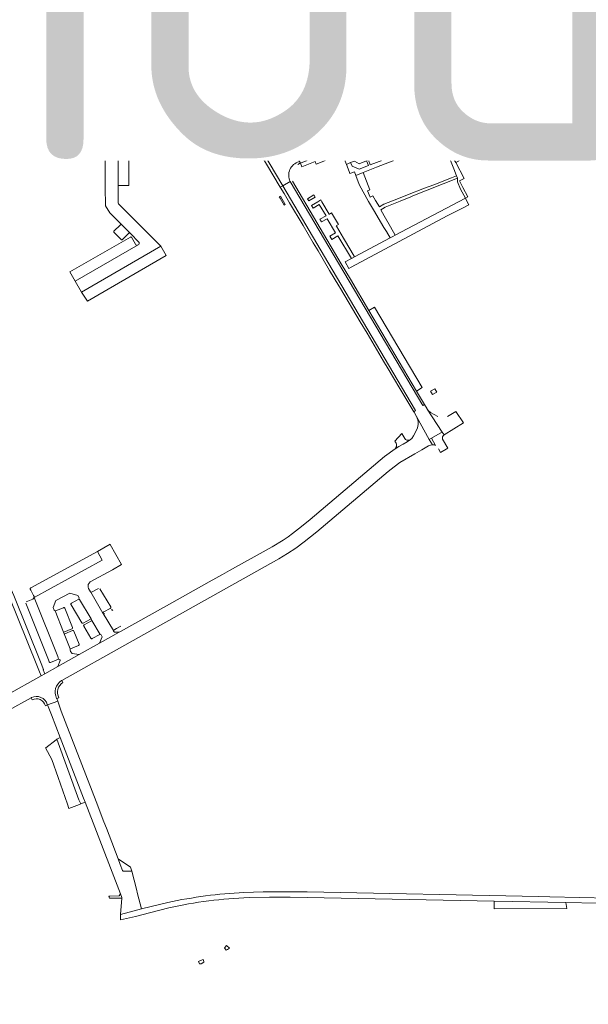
# Model space of a CAD drawing. Header units: metres. Extents: x 166325 to 190320, y 381923 to 404576.
# Tile 463 of 656: x 169441 to 169708, y 391637 to 392101. Entities that reach past the tile are written whole.
import ezdxf

# ---------------------------------------------------------------- set-up
doc = ezdxf.new("R2010")
doc.units = ezdxf.units.M
for name, color, linetype, lineweight in [('B-WE-VH-VERHARDING_ASFALT-GV', 8, 'Continuous', 18), ('B-WE-VH-VERHARDING_BETONSTRAATSTEEN-GV', 8, 'Continuous', 18), ('B-WE-VH-VERHARDING_GESLOTEN-GV', 8, 'Continuous', 18), ('B-WE-VH-VERHARDING_HALFVERHARDING-GV', 8, 'Continuous', 18), ('B-WE-VH-VERHARDING_STRAATBAKSTEEN-GV', 8, 'Continuous', 18), ('X-XX-AL-TEKENBLAD-T50', 4, 'Continuous', 50)]:
    doc.layers.add(name, color=color, linetype=linetype, lineweight=lineweight)
doc.styles.add('NLCS-ISO-M500-T50', font='NLCS-ISO.ttf', dxfattribs={"height": 2.5})

msp = doc.modelspace()

# ---------------------------------------------------------------- linework, layer by layer
at = {"layer": 'B-WE-VH-VERHARDING_ASFALT-GV', "flags": 128}
for points in [[(169617.798, 392095.235), (169617.175, 392097.271), (169616.472, 392097.043), (169611.612, 392095.469), (169610.897, 392095.237), (169611.52, 392093.339), (169612.188, 392093.541), (169617.13, 392095.033)], [(169616.426, 391998.922), (169615.068, 391998.204), (169598.338, 391989.248), (169596.866, 391988.46), (169593.84, 391986.84), (169595.61, 391983.756), (169596.678, 391984.329), (169641.951, 392008.59), (169648.831, 392012.031), (169652.167, 392013.799), (169651.243, 392015.539), (169650.508, 392016.924), (169626.133, 392004.049), (169617.519, 391999.499)]]:
    msp.add_lwpolyline(points, close=True, dxfattribs=at)
at = {"layer": 'B-WE-VH-VERHARDING_ASFALT-GV'}
for points in [[(169546.143, 391689.45, 0.0417729), (169510.356, 391684.721)], [(169510.793, 391682.219, -0.0456584), (169548.593, 391687.013)]]:
    msp.add_lwpolyline(points, format="xyb", dxfattribs=at)
at = {"layer": 'B-WE-VH-VERHARDING_ASFALT-GV', "flags": 128}
for points in [[(169865.858, 391679.459), (169858.759, 391680.331), (169831.104, 391684.04), (169826.81, 391684.405), (169826.123, 391684.463), (169820.774, 391684.648), (169727.893, 391686.589), (169718.317, 391686.789), (169690.356, 391687.373), (169685.153, 391687.482), (169575.984, 391689.763), (169564.294, 391689.829), (169555.215, 391689.797), (169546.143, 391689.45)], [(169510.356, 391684.721), (169497.973, 391681.796), (169488.032, 391679.12), (169488.111, 391676.505), (169495.096, 391678.199), (169496.308, 391678.493), (169498.045, 391678.94), (169510.793, 391682.219)], [(169548.593, 391687.013), (169558.264, 391687.302), (169567.94, 391687.311), (169664.107, 391685.349), (169697.912, 391684.66), (169727.663, 391684.053)]]:
    msp.add_lwpolyline(points, dxfattribs=at)
at = {"layer": 'B-WE-VH-VERHARDING_BETONSTRAATSTEEN-GV', "flags": 128}
for points in [[(169612.698, 392120.32), (169620.32, 392098.29), (169620.975, 392096.408), (169630.125, 392070.134), (169634.407, 392071.574), (169634.37, 392071.68), (169628.707, 392087.967), (169628.271, 392089.222), (169624.918, 392098.864), (169617.358, 392120.608)], [(169520.826, 392101.433), (169522.816, 392095.833), (169523.176, 392094.865), (169524.03, 392092.733), (169524.958, 392090.632), (169525.959, 392088.564), (169534.896, 392073.192), (169558.142, 392033.622), (169564.529, 392022.776), (169568.003, 392024.822), (169567.711, 392025.483), (169567.493, 392026.172), (169567.352, 392026.881), (169567.291, 392027.601), (169567.31, 392028.324), (169567.408, 392029.04), (169567.585, 392029.741), (169567.838, 392030.418), (169568.164, 392031.062), (169568.56, 392031.667), (169569.019, 392032.225), (169569.538, 392032.728), (169570.109, 392033.171), (169570.726, 392033.548), (169571.38, 392033.855), (169572.449, 392034.251), (169571.385, 392036.682), (169569.203, 392035.806), (169568.901, 392035.702), (169568.126, 392035.493), (169567.335, 392035.362), (169566.534, 392035.311), (169565.732, 392035.34), (169564.937, 392035.449), (169564.157, 392035.636), (169563.399, 392035.899), (169562.671, 392036.237), (169561.981, 392036.646), (169561.334, 392037.121), (169560.738, 392037.658), (169560.199, 392038.252), (169559.721, 392038.897), (169541.008, 392070.731), (169529.716, 392090.109), (169528.701, 392092.23), (169527.636, 392094.63), (169526.645, 392097.062), (169525.729, 392099.523), (169524.888, 392102.01)], [(169675.584, 392088.568), (169674.65, 392091.33), (169671.826, 392090.406), (169673.705, 392084.565), (169673.375, 392084.46)], [(169678.001, 392077.664), (169683.7, 392079.58), (169681.26, 392087.12)], [(169681.26, 392087.12), (169679.593, 392086.568)], [(169674.819, 392074.366), (169675.222, 392075.206)], [(169635.337, 392068.962), (169635.102, 392069.59), (169634.884, 392070.206), (169634.407, 392071.574), (169630.125, 392070.134), (169632.371, 392063.686)], [(169672.04, 392049.87), (169667.885, 392067.62), (169667.28, 392067.44), (169666.69, 392069.79), (169660.43, 392067.73), (169663.35, 392064.96), (169664.996, 392058.554), (169665.4, 392056.98), (169665.504, 392056.22), (169665.529, 392055.453), (169665.476, 392054.687), (169665.343, 392053.931), (169665.134, 392053.192), (169664.85, 392052.479), (169664.494, 392051.8), (169664.07, 392051.161), (169663.583, 392050.57), (169663.038, 392050.033), (169662.441, 392049.556), (169661.798, 392049.144), (169661.514, 392048.991), (169652.948, 392044.564), (169652.409, 392044.251), (169651.834, 392044.008), (169651.233, 392043.841), (169650.616, 392043.753), (169649.992, 392043.744), (169649.372, 392043.815), (169648.767, 392043.964), (169648.186, 392044.19), (169647.638, 392044.489), (169647.133, 392044.854), (169646.678, 392045.282), (169646.283, 392045.764), (169645.952, 392046.292), (169645.691, 392046.859), (169644.84, 392048.239), (169644.388, 392048.852), (169643.78, 392049.31), (169638.601, 392052.134)], [(169660.43, 392067.73), (169666.69, 392069.79), (169669.007, 392070.545), (169668.282, 392073.44), (169668.161, 392073.394), (169668.04, 392073.35), (169643.82, 392065.459), (169642.58, 392065.078), (169641.114, 392064.961), (169639.659, 392065.17)], [(169668.282, 392073.44), (169669.007, 392070.545), (169671.317, 392071.298)], [(169633.59, 392049.89), (169634.247, 392050.694), (169634.899, 392051.559), (169635.486, 392052.469), (169636.004, 392053.419), (169636.45, 392054.406), (169636.968, 392055.545), (169637.557, 392058.799), (169637.536, 392059.679), (169637.516, 392060.762), (169637.416, 392061.84), (169637.237, 392062.907), (169636.979, 392063.959), (169636.731, 392064.746), (169635.559, 392068.497)], [(169635.559, 392068.497), (169636.731, 392064.746), (169636.979, 392063.959), (169637.237, 392062.907), (169637.416, 392061.84), (169637.516, 392060.762), (169637.536, 392059.679), (169637.557, 392058.799)], [(169639.365, 392060.872), (169651.6, 392064.855), (169660.43, 392067.73)], [(169636.968, 392055.545), (169636.45, 392054.406), (169636.004, 392053.419), (169635.486, 392052.469), (169634.899, 392051.559), (169634.247, 392050.694), (169633.59, 392049.89), (169637.641, 392047.68), (169637.9, 392047.538), (169640.81, 392045.95), (169644.91, 392035.41), (169672.04, 392049.87)], [(169626.7, 392050.59), (169608.152, 392043.336)], [(169610.641, 392037.108), (169613.24, 392038.12), (169618.299, 392040.095), (169619.262, 392037.942), (169619.929, 392038.202), (169618.93, 392040.341), (169624.05, 392042.34), (169626.66, 392043.37), (169631.691, 392045.345), (169632.618, 392045.708), (169637.641, 392047.68), (169633.59, 392049.89)], [(169585.64, 392043.24), (169571.173, 392037.58), (169571.385, 392036.682), (169572.449, 392034.251), (169572.77, 392033.395)], [(169599.04, 392043.113), (169597.078, 392043.771), (169595.193, 392044.242), (169593.265, 392044.49)], [(169609.668, 392039.098), (169627.421, 392046.011)], [(169572.77, 392033.395), (169573.2, 392033.52), (169587.061, 392038.981), (169588.291, 392039.452), (169589.571, 392039.76)], [(169589.571, 392039.76), (169588.291, 392039.452), (169587.061, 392038.981), (169573.2, 392033.52), (169572.77, 392033.395), (169573.43, 392031.698), (169579.691, 392034.173), (169579.734, 392034.19), (169580.2, 392033.01), (169586.232, 392035.394), (169592.493, 392037.869), (169594.468, 392032.873), (169596.46, 392033.73), (169598.32, 392034.41), (169600.43, 392033.11), (169603.989, 392034.504), (169604.879, 392034.853), (169610.641, 392037.108)], [(169598.065, 392038.713), (169596.2, 392039.3)], [(169571.596, 392032.88), (169572.367, 392033.278), (169572.77, 392033.395), (169572.449, 392034.251), (169571.38, 392033.855), (169570.726, 392033.548), (169570.109, 392033.171), (169569.538, 392032.728), (169569.019, 392032.225), (169568.56, 392031.667), (169568.164, 392031.062), (169567.838, 392030.418), (169567.585, 392029.741), (169567.408, 392029.04), (169567.31, 392028.324), (169567.291, 392027.601), (169567.352, 392026.881), (169567.493, 392026.172), (169567.711, 392025.483), (169568.003, 392024.822), (169568.04, 392024.752), (169590.732, 391986.211), (169630.413, 391919.064), (169631.286, 391919.578), (169627.572, 391925.867), (169605.08, 391963.957), (169596.364, 391978.718), (169592.076, 391985.979)], [(169592.076, 391985.979), (169569.081, 392024.92)], [(169492.739, 391998.601), (169464.214, 391982.136), (169466.738, 391977.753), (169496.361, 391994.893)], [(169495.051, 391995.183), (169493.149, 391998.491)], [(169637.6, 391913.901), (169634.158, 391915.844), (169633.212, 391916.612), (169632.56, 391917.446), (169639.639, 391906.589), (169640.475, 391905.307), (169649.697, 391910.906), (169645.987, 391916.272)], [(169460.188, 391789.385), (169460.332, 391789.464), (169519.829, 391822.751), (169562.6, 391846.89), (169566.76, 391849.3), (169570.68, 391851.89), (169574.62, 391854.81), (169580.57, 391859.56), (169614.17, 391888.05), (169616.91, 391890.28), (169619.66, 391892.22), (169626.638, 391896.306), (169629.952, 391898.217), (169633.139, 391900.054), (169634.039, 391900.495), (169635.017, 391900.628), (169633.545, 391903.127), (169627.508, 391913.994), (169628.074, 391912.327), (169628.231, 391911.378), (169628.23, 391910.172), (169627.951, 391908.578), (169627.105, 391906.633), (169626.05, 391904.818), (169625.32, 391903.61), (169624.727, 391903.031), (169623.12, 391901.96), (169621.2, 391900.83), (169619.13, 391899.75), (169617.4, 391898.72), (169612.47, 391895.03), (169577.38, 391865.32), (169573.33, 391861.99), (169569.15, 391858.77), (169566.966, 391857.177), (169564.721, 391855.67), (169559.5, 391852.53), (169539.456, 391841.292), (169536.141, 391839.434), (169529.827, 391835.894), (169509.776, 391824.709), (169488.002, 391812.526), (169487.452, 391812.218), (169478.107, 391806.979), (169468.514, 391801.618), (169458.539, 391796.069), (169452.409, 391792.599)], [(169645.987, 391916.272), (169642.103, 391913.956)], [(169447.122, 391829.486), (169447.331, 391829.054), (169447.389, 391828.618), (169479.335, 391846.118), (169477.133, 391850.262), (169445.741, 391833.185)], [(169455.09, 391797.958), (169458.814, 391799.432), (169458.515, 391800.706), (169447.389, 391828.618), (169446.766, 391827.834), (169443.662, 391826.597)], [(169445.521, 391832.508), (169445.759, 391832.053), (169447.122, 391829.486)], [(169477.681, 391832.846), (169474.379, 391831.062), (169474.196, 391831.045), (169473.989, 391831.124), (169479.781, 391821.227), (169479.776, 391821.405), (169479.83, 391821.567), (169479.984, 391821.702)], [(169483.41, 391824.141), (169478.363, 391832.689)], [(169443.393, 391825.955), (169443.418, 391825.892), (169454.056, 391799.186)], [(169461.145, 391823.768), (169457.404, 391822.316)], [(169464.716, 391825.148), (169469.759, 391816.629)], [(169474.149, 391818.464), (169468.676, 391827.663), (169468.436, 391827.753), (169464.881, 391825.831)], [(169457.196, 391822.27), (169461.224, 391812.187)], [(169465.412, 391814.422), (169461.791, 391823.525)], [(169480.411, 391820.915), (169480.197, 391820.86), (169480.013, 391820.909), (169479.867, 391821.033), (169484.729, 391812.966), (169484.787, 391813.089), (169484.908, 391813.22)], [(169480.143, 391821.803), (169483.235, 391823.457)], [(169470.373, 391816.426), (169470.458, 391816.469), (169473.98, 391818.394)], [(169470.695, 391815.019), (169474.062, 391809.355)], [(169474.403, 391817.613), (169470.874, 391815.699)], [(169478.46, 391811.155), (169474.554, 391817.717)], [(169484.908, 391813.22), (169486.136, 391813.948), (169488.176, 391815.038)], [(169461.401, 391812.294), (169465.137, 391813.768), (169465.214, 391813.807)], [(169461.538, 391811.435), (169464.376, 391804.353)], [(169465.477, 391812.953), (169461.736, 391811.484)], [(169468.552, 391806.577), (169466.111, 391812.662)], [(169474.732, 391809.189), (169478.265, 391811.099)], [(169464.533, 391804.445), (169468.297, 391805.927)], [(169454.056, 391799.186), (169454.444, 391798.228)], [(169452.409, 391792.599), (169450.725, 391791.614), (169400.142, 391763.305), (169403.504, 391757.555), (169426.064, 391770.19), (169427.217, 391770.841), (169433.855, 391774.565), (169435.04, 391775.238), (169445.937, 391781.329), (169446.03, 391781.381)], [(169460.332, 391789.464), (169460.188, 391789.385)], [(169460.873, 391788.524), (169460.332, 391789.464)], [(169446.03, 391781.381), (169445.937, 391781.329), (169446.484, 391780.367)], [(169452.636, 391777.504), (169453.63, 391777.888)], [(169453.564, 391778.115), (169453.63, 391777.888), (169458.454, 391779.621), (169457.998, 391780.89), (169457.957, 391780.991)], [(169453.63, 391777.888), (169453.564, 391778.115)], [(169457.957, 391780.991), (169457.998, 391780.89), (169459.005, 391781.282)]]:
    msp.add_lwpolyline(points, dxfattribs=at)
for points in [[(169620.32, 392098.29), (169618.001, 392097.539), (169617.175, 392097.271), (169617.798, 392095.235), (169618.51, 392095.45), (169620.975, 392096.408)], [(169611.16, 392093.23), (169611.52, 392093.339), (169610.897, 392095.237), (169610.313, 392095.069), (169609.396, 392094.765), (169606.017, 392093.647), (169600.308, 392091.757), (169598.797, 392096.4), (169597.72, 392096.056), (169598.42, 392093.92), (169599.257, 392091.41), (169585.424, 392086.991), (169585.973, 392085.038)], [(169501.491, 392074.427), (169503.749, 392076.575), (169518.162, 392090.283), (169516.995, 392091.44), (169502.631, 392077.785), (169500.401, 392075.664)], [(169585.973, 392085.038), (169585.424, 392086.991), (169584.589, 392089.418), (169582.242, 392088.654), (169582.847, 392086.878), (169580.947, 392086.26), (169580.915, 392086.352), (169568.618, 392082.295), (169562.733, 392080.39), (169560.146, 392078.382), (169560.661, 392076.763), (169562.14, 392077.242), (169562.406, 392076.348), (169565.207, 392077.271), (169564.897, 392078.243), (169575.39, 392081.626)], [(169580.915, 392086.352), (169580.947, 392086.26), (169582.847, 392086.878), (169582.242, 392088.654), (169580.34, 392088.035), (169569.571, 392084.53), (169568.438, 392088), (169566.918, 392087.504), (169567.48, 392085.783), (169568.618, 392082.295)], [(169473.037, 392056.656), (169468.371, 392060.079), (169467.205, 392060.935), (169462.469, 392064.409), (169461.357, 392065.225), (169459.983, 392066.232), (169457.049, 392062.233), (169472.66, 392050.781), (169475.594, 392054.781), (169474.196, 392055.806)], [(169494.521, 392055.841), (169494.809, 392056.275), (169497.354, 392060.12), (169491.528, 392065.623), (169487.632, 392060.868)], [(169675.647, 392049.086), (169674.075, 392055.343), (169672.894, 392055.047), (169672.868, 392055.149), (169671.272, 392061.508), (169669.626, 392068.061), (169667.885, 392067.62), (169672.04, 392049.87), (169644.91, 392035.41), (169645.988, 392033.712), (169656.69, 392039.401), (169662.562, 392042.522), (169668.54, 392045.7), (169672.76, 392037.76), (169673.882, 392038.094), (169674.94, 392038.41), (169674.09, 392041.73), (169677.292, 392042.535)], [(169494.521, 392055.841), (169489.183, 392047.803), (169493.662, 392044.828), (169499.498, 392052.843), (169494.809, 392056.275)], [(169645.988, 392033.712), (169644.91, 392035.41), (169640.81, 392045.95), (169637.9, 392047.538), (169638.65, 392045.52), (169639.539, 392043.571), (169642.778, 392035.269), (169643.27, 392035.45), (169645.042, 392030.815), (169646.359, 392027.472), (169646.777, 392026.411), (169646.769, 392025.615), (169646.759, 392024.593), (169648.284, 392021.126), (169650.508, 392016.924), (169651.702, 392017.482), (169649.383, 392021.892), (169647.716, 392025.027), (169649.968, 392026.224)], [(169627.584, 392037.57), (169633.651, 392039.937), (169633.198, 392041.097), (169633.279, 392041.129), (169639.539, 392043.571), (169638.65, 392045.52), (169633.423, 392043.482), (169632.618, 392045.708), (169631.691, 392045.345), (169632.479, 392043.114), (169627.52, 392041.18), (169626.66, 392043.37), (169624.05, 392042.34), (169624.95, 392040.16), (169619.929, 392038.202), (169619.262, 392037.942), (169614.13, 392035.94), (169613.24, 392038.12), (169610.641, 392037.108), (169611.56, 392034.9), (169605.709, 392032.625), (169604.879, 392034.853), (169603.989, 392034.504), (169604.932, 392032.323), (169600.5, 392030.6), (169597.15, 392031.96), (169596.46, 392033.73), (169594.468, 392032.873), (169595.81, 392029.478), (169596.141, 392028.568), (169598.29, 392029.37), (169598.921, 392027.679), (169602.398, 392029.049), (169608.713, 392031.515), (169614.843, 392033.908), (169620.991, 392036.308), (169621.064, 392036.337), (169621.508, 392035.199)], [(169486.944, 392022.626), (169486.976, 392022.751), (169487.092, 392022.883), (169487.243, 392022.934), (169487.386, 392022.938), (169491.962, 392022.928), (169491.969, 392039.477), (169490.777, 392040.409), (169490.714, 392040.49), (169490.711, 392040.629), (169490.726, 392040.738), (169486.929, 392040.807)], [(169611.429, 392011.917), (169612.76, 392012.71), (169619.842, 392015.563), (169624.816, 392017.566), (169625.763, 392017.947), (169646.777, 392026.411), (169646.359, 392027.472), (169644.039, 392026.558), (169635.605, 392023.252), (169631.321, 392021.576), (169623.29, 392018.44), (169619.01, 392016.771), (169612.149, 392014.073), (169609.994, 392012.794), (169608.171, 392015.865), (169606.93, 392017.955), (169605.635, 392017.45), (169604.473, 392020.431), (169605.59, 392020.868), (169602.398, 392029.049), (169598.921, 392027.679), (169600.04, 392024.69), (169600.632, 392023.106), (169604.933, 392015.392), (169607.275, 392011.441), (169612.129, 392003.146), (169613.43, 392001.175), (169615.068, 391998.204), (169616.426, 391998.922), (169617.519, 391999.499), (169615.235, 392003.391), (169612.214, 392008.542), (169610.633, 392011.443)], [(169590.732, 391986.211), (169568.04, 392024.752), (169568.003, 392024.822), (169564.529, 392022.776), (169587.77, 391983.307), (169627.083, 391916.734), (169626.187, 391916.217), (169626.332, 391915.973), (169627.508, 391913.994), (169633.545, 391903.127), (169634.515, 391903.653), (169638.652, 391906.028), (169639.639, 391906.589), (169632.56, 391917.446), (169632.498, 391917.525), (169631.286, 391919.578), (169630.413, 391919.064)], [(169587.77, 391983.307), (169564.529, 392022.776), (169563.299, 392022.052), (169565.078, 392019.058), (169567.688, 392014.666), (169574.042, 392003.973), (169578.887, 391995.818), (169581.123, 391992.055), (169586.577, 391982.878), (169590.889, 391975.622), (169591.649, 391974.343), (169601.004, 391958.599), (169604.216, 391953.192), (169612.011, 391940.074), (169614.137, 391936.496), (169616.73, 391932.132), (169619.721, 391927.098), (169626.187, 391916.217), (169627.083, 391916.734)], [(169562.851, 392017.551), (169563.221, 392016.9), (169565.079, 392013.628), (169565.625, 392013.947), (169563.351, 392017.811)], [(169579.76, 392017.41), (169579.105, 392018.485), (169576.166, 392016.678), (169576.759, 392015.712)], [(169589.757, 392003.786), (169589.715, 392003.857), (169590.783, 392004.488), (169587.527, 392010.002), (169586.449, 392009.366), (169586.41, 392009.432), (169582.97, 392015.26), (169582.477, 392016.115), (169581.04, 392015.26), (169578.092, 392013.54), (169578.865, 392012.23), (169581.595, 392013.987), (169584.908, 392008.541), (169581.983, 392006.943), (169582.708, 392005.714), (169585.429, 392007.206), (169589.337, 392000.568), (169586.683, 391998.974), (169587.617, 391997.39), (169590.482, 391999.132), (169596.866, 391988.46), (169598.338, 391989.248), (169596.542, 391992.311), (169593.098, 391998.136)], [(169509.574, 391989.834), (169507.047, 391994.215), (169469.689, 391972.61), (169472.429, 391968.413)], [(169620.56, 391905.95), (169617.334, 391902.326), (169617.987, 391901.318), (169618.086, 391900.927), (169618.15, 391900.265), (169618.058, 391899.775), (169617.764, 391899.262), (169617.4, 391898.72), (169619.13, 391899.75), (169621.2, 391900.83), (169623.12, 391901.96), (169624.727, 391903.031), (169624.318, 391902.891), (169623.622, 391902.734), (169622.923, 391902.823), (169622.369, 391903.133), (169621.97, 391903.58)], [(169458.539, 391796.069), (169468.514, 391801.618), (169465.244, 391802.184), (169464.546, 391803.132), (169464.257, 391803.817), (169464.376, 391804.353), (169461.538, 391811.435), (169461.224, 391812.187), (169457.196, 391822.27), (169456.753, 391822.557), (169456.251, 391823.798), (169457.58, 391827.13), (169464.144, 391830.685), (169467.977, 391829.524), (169468.599, 391828.443), (169468.436, 391827.753), (169468.676, 391827.663), (169474.149, 391818.464), (169474.554, 391817.717), (169478.46, 391811.155), (169478.927, 391810.892), (169479.218, 391810.357), (169479.335, 391810.037), (169478.107, 391806.979), (169487.452, 391812.218), (169486.058, 391812.191), (169485.625, 391812.202), (169485.219, 391812.289), (169484.95, 391812.465), (169484.789, 391812.647), (169484.721, 391812.881), (169484.729, 391812.966), (169479.867, 391821.033), (169479.781, 391821.227), (169473.989, 391831.124), (169473.864, 391831.278), (169472.97, 391832.802), (169472.839, 391833.412), (169472.795, 391833.974), (169472.873, 391834.725), (169473.215, 391835.408), (169473.741, 391835.956), (169484.311, 391841.674), (169488.571, 391844.089), (169483.225, 391853.613), (169483.196, 391853.665), (169477.133, 391850.262), (169479.335, 391846.118), (169447.389, 391828.618), (169458.515, 391800.706), (169458.814, 391799.432), (169459.474, 391799.166), (169459.543, 391798.976), (169459.601, 391798.82)], [(169493.314, 391699.495), (169489.564, 391699.466), (169489.435, 391699.467), (169489.247, 391699.533), (169489.1, 391699.666), (169489.016, 391699.847), (169487.933, 391702.705), (169486.986, 391705.331), (169482.673, 391716.513), (169481.431, 391719.732), (169480.256, 391722.779), (169476.563, 391732.354), (169460.107, 391775.021), (169458.454, 391779.621), (169453.63, 391777.888), (169455.45, 391773.225), (169459.599, 391762.469), (169470.634, 391733.869), (169471.353, 391732.005), (169475.105, 391722.281), (169488.025, 391688.79), (169488.678, 391687.098), (169488.647, 391686.718), (169488.032, 391679.12), (169497.973, 391681.796), (169496.122, 391688.829), (169495.562, 391690.956)], [(169463.709, 391729.11), (169468.643, 391730.966), (169469.358, 391731.235), (169468.438, 391733.07), (169458.111, 391761.742), (169457.67, 391761.405), (169452.868, 391757.739), (169452.691, 391757.641), (169455.755, 391752.147), (169458.686, 391743.644), (169463.021, 391731.1)], [(169459.599, 391762.469), (169458.111, 391761.742), (169468.438, 391733.07), (169469.358, 391731.235), (169471.353, 391732.005), (169470.634, 391733.869)], [(169486.986, 391705.331), (169487.933, 391702.705), (169489.016, 391699.847), (169489.1, 391699.666), (169489.247, 391699.533), (169489.435, 391699.467), (169489.564, 391699.466), (169493.314, 391699.495), (169492.809, 391701.415)], [(169488.025, 391688.79), (169487.456, 391687.921), (169483.083, 391687.786), (169482.5, 391687.699), (169482.789, 391686.712), (169483.724, 391686.713), (169488.647, 391686.718), (169488.678, 391687.098)], [(169698.319, 391681.895), (169697.912, 391684.66), (169664.107, 391685.349), (169664.035, 391681.8)]]:
    msp.add_lwpolyline(points, close=True, dxfattribs=at)
at = {"layer": 'B-WE-VH-VERHARDING_BETONSTRAATSTEEN-GV'}
for points in [[(169679.593, 392086.568, -0.4125574), (169675.584, 392088.568)], [(169673.375, 392084.46, -0.1979507), (169672.579, 392077.499)], [(169672.579, 392077.499, -0.1953071), (169668.282, 392073.44)], [(169671.317, 392071.298, 0.2048815), (169674.819, 392074.366)], [(169675.222, 392075.206, -0.202216), (169678.001, 392077.664)], [(169635.559, 392068.497, -0.0165192), (169635.337, 392068.962)], [(169639.659, 392065.17, -0.2042424), (169635.559, 392068.497)], [(169632.371, 392063.686, -0.1982927), (169632.178, 392055.965)], [(169637.557, 392058.799, -0.2759575), (169639.365, 392060.872)], [(169632.178, 392055.965, -0.2134885), (169626.7, 392050.59)], [(169637.008, 392054.206, -0.1045739), (169636.968, 392055.545)], [(169638.601, 392052.134, -0.122117), (169637.456, 392053.183)], [(169633.59, 392049.89, -0.1217947), (169627.421, 392046.011)], [(169593.265, 392044.49, 0.1125318), (169585.64, 392043.24)], [(169608.152, 392043.336, -0.1759239), (169599.04, 392043.113)], [(169596.2, 392039.3, 0.1442217), (169589.571, 392039.76)], [(169598.065, 392038.713, 0.1707296), (169609.668, 392039.098)], [(169493.149, 391998.491, 0.4148726), (169492.739, 391998.601)], [(169496.361, 391994.893, -0.3725142), (169495.051, 391995.183)], [(169445.741, 391833.185, 0.3807286), (169445.521, 391832.508)], [(169461.791, 391823.525, 0.435137), (169461.145, 391823.768)], [(169464.881, 391825.831, 0.4463316), (169464.716, 391825.148)], [(169483.235, 391823.457, 0.4143043), (169483.41, 391824.141)], [(169457.404, 391822.316, -0.1140631), (169457.196, 391822.27)], [(169479.984, 391821.702, -0.1018046), (169480.143, 391821.803)], [(169480.558, 391820.977, -0.0814835), (169480.411, 391820.915)], [(169484.352, 391822.522, 0.4251206), (169483.679, 391822.688)], [(169465.214, 391813.807, 0.3675931), (169465.412, 391814.422)], [(169469.759, 391816.629, 0.3603884), (169470.373, 391816.426)], [(169470.874, 391815.699, 0.4104961), (169470.695, 391815.019)], [(169474.554, 391817.717, -0.1058988), (169474.403, 391817.613)], [(169461.736, 391811.484, -0.1165247), (169461.538, 391811.435)], [(169466.111, 391812.662, 0.4053864), (169465.477, 391812.953)], [(169478.265, 391811.099, -0.1015537), (169478.46, 391811.155)], [(169468.297, 391805.927, 0.3922876), (169468.552, 391806.577)], [(169474.062, 391809.355, 0.4293799), (169474.732, 391809.189)], [(169464.376, 391804.353, -0.100867), (169464.533, 391804.445)], [(169454.444, 391798.228, 0.4238623), (169455.09, 391797.958)], [(169457.957, 391780.991, -0.3799264), (169460.188, 391789.385)], [(169459.005, 391781.282, -0.3863669), (169460.873, 391788.524)], [(169453.564, 391778.115, 0.4614308), (169446.03, 391781.381)], [(169446.484, 391780.367, -0.4784056), (169452.636, 391777.504)]]:
    msp.add_lwpolyline(points, format="xyb", dxfattribs=at)
at = {"layer": 'B-WE-VH-VERHARDING_GESLOTEN-GV'}
for points in [[(169488.022, 392004.934, -0.4091828), (169488.017, 392004.345)], [(169484.956, 392001.286, 0.4123144), (169484.954, 392000.864)], [(169491.936, 392000.34, -0.4148408), (169492.529, 392000.34)], [(169488.459, 391997.3, 0.4178325), (169488.885, 391997.298)]]:
    msp.add_lwpolyline(points, format="xyb", dxfattribs=at)
at = {"layer": 'B-WE-VH-VERHARDING_GESLOTEN-GV', "flags": 128}
for points in [[(169492.529, 392000.34), (169488.022, 392004.934)], [(169484.954, 392000.864), (169488.459, 391997.3)], [(169488.017, 392004.345), (169484.956, 392001.286)], [(169488.885, 391997.298), (169491.936, 392000.34)]]:
    msp.add_lwpolyline(points, dxfattribs=at)
for points in [[(169537.807, 391662.301), (169538.52, 391662.626), (169539.379, 391663.112), (169538.058, 391664.38), (169537.22, 391663.527), (169536.983, 391663.37)], [(169526.458, 391657.633), (169524.745, 391656.969), (169525.215, 391655.752), (169525.995, 391655.815), (169527.291, 391656.511), (169527.321, 391656.898), (169526.914, 391657.799)]]:
    msp.add_lwpolyline(points, close=True, dxfattribs=at)
at = {"layer": 'B-WE-VH-VERHARDING_HALFVERHARDING-GV', "flags": 128}
for points in [[(169611.612, 392095.469), (169610.897, 392095.237), (169611.52, 392093.339), (169612.188, 392093.541)], [(169617.175, 392097.271), (169616.472, 392097.043), (169617.13, 392095.033), (169617.798, 392095.235)], [(169636.086, 391927.011), (169634.105, 391925.831), (169635.034, 391924.271), (169637.015, 391925.452)]]:
    msp.add_lwpolyline(points, close=True, dxfattribs=at)
at = {"layer": 'B-WE-VH-VERHARDING_STRAATBAKSTEEN-GV', "flags": 128}
for points in [[(169497.101, 392120.3), (169494.341, 392122.889), (169494.26, 392124.563), (169494.049, 392126.562), (169489.67, 392126.161), (169488.061, 392126.013), (169488.376, 392123.03), (169488.694, 392120.029), (169494.591, 392114.283), (169495.867, 392113.039), (169499.576, 392109.426), (169503.382, 392105.716), (169512.363, 392096.965), (169516.598, 392101.04), (169513.66, 392103.906)], [(169514.207, 392095.168), (169512.363, 392096.965), (169503.17, 392088.052), (169502.478, 392087.381), (169504.454, 392085.88)], [(169501.923, 392083.47), (169500.252, 392085.222), (169498.105, 392083.141), (169499.746, 392081.397)], [(169504.454, 392085.88), (169502.478, 392087.381), (169500.857, 392085.809), (169500.252, 392085.222), (169501.923, 392083.47)], [(169495.865, 392080.968), (169491.49, 392076.727), (169490.649, 392075.912), (169492.425, 392074.426), (169497.477, 392079.237)], [(169499.746, 392081.397), (169498.105, 392083.141), (169497.968, 392083.008), (169495.865, 392080.968), (169497.477, 392079.237)], [(169492.425, 392074.426), (169490.649, 392075.912), (169490.467, 392075.735), (169486.967, 392072.17), (169487.47, 392071.679), (169487.694, 392071.46), (169489.211, 392069.979)], [(169500.401, 392075.664), (169498.17, 392073.544), (169499.306, 392072.349), (169501.491, 392074.427)], [(169487.694, 392071.46), (169477.073, 392056.732), (169465.278, 392065.371), (169463.001, 392070.604), (169458.848, 392068.712), (169454.028, 392062.06), (169455.906, 392060.675), (169457.049, 392062.233), (169459.983, 392066.232), (169461.357, 392065.225), (169462.226, 392066.41), (169463.339, 392065.594), (169462.469, 392064.409), (169467.205, 392060.935), (169468.07, 392062.114), (169469.236, 392061.259), (169468.371, 392060.079), (169473.037, 392056.656), (169473.892, 392057.821), (169475.051, 392056.971), (169474.196, 392055.806), (169475.594, 392054.781), (169480.79, 392050.969), (169480.811, 392058.356), (169489.211, 392069.979)], [(169493.662, 392044.828), (169490.851, 392040.967), (169490.822, 392040.925), (169491.137, 392040.693), (169491.314, 392040.933), (169493.863, 392044.395), (169494.008, 392044.592)], [(169607.685, 391965.525), (169605.08, 391963.957), (169627.572, 391925.867), (169630.155, 391927.597)], [(169433.027, 391841.22), (169430.895, 391840.38), (169448.564, 391796.634), (169449.894, 391793.544), (169450.725, 391791.614), (169452.409, 391792.599), (169451.604, 391794.529), (169451.702, 391794.602), (169450.359, 391798.271), (169437.744, 391829.533), (169437.203, 391830.872), (169436.401, 391832.859), (169433.072, 391841.109)]]:
    msp.add_lwpolyline(points, close=True, dxfattribs=at)
for points in [[(169514.213, 392121.9), (169519.834, 392100.671), (169521.689, 392095.554), (169522.688, 392092.967), (169522.693, 392092.956), (169524.18, 392089.645), (169525.147, 392087.877), (169526.086, 392086.217), (169533.684, 392073.365), (169533.044, 392072.968), (169537.609, 392065.286), (169549.29, 392045.627), (169552.73, 392039.838), (169554.024, 392037.661), (169556.779, 392033.024), (169563.299, 392022.052), (169564.529, 392022.776), (169558.142, 392033.622), (169534.896, 392073.192), (169525.959, 392088.564), (169524.958, 392090.632), (169524.03, 392092.733), (169523.176, 392094.865), (169522.816, 392095.833), (169520.826, 392101.433)], [(169443.812, 392105.236), (169427.744, 392097.903), (169425.31, 392103.047), (169420.006, 392100.678), (169399.506, 392069.847), (169403.06, 392067.35), (169411.99, 392079.72), (169427.91, 392088.88), (169433.89, 392091.581), (169433.13, 392093.321), (169438.461, 392095.724), (169441.16, 392096.941), (169441.95, 392095.21), (169450.57, 392099.11), (169454.511, 392100.893), (169453.018, 392104.196)], [(169496.361, 391994.893), (169466.738, 391977.753), (169469.689, 391972.61), (169507.047, 391994.215), (169506.935, 391994.41), (169487.143, 392014.303), (169486.972, 392014.615), (169486.968, 392015.729), (169486.944, 392022.626), (169486.929, 392040.807), (169490.726, 392040.738), (169490.792, 392040.883), (169490.822, 392040.925), (169490.851, 392040.967), (169493.662, 392044.828), (169489.183, 392047.803), (169494.521, 392055.841), (169487.632, 392060.868), (169491.528, 392065.623), (169492.383, 392066.666), (169491.688, 392067.381), (169498.17, 392073.544), (169500.401, 392075.664), (169502.631, 392077.785), (169516.995, 392091.44), (169518.146, 392092.534), (169520.687, 392094.919), (169521.128, 392095.331), (169521.689, 392095.554), (169519.834, 392100.671), (169518.762, 392100.151)], [(169517.245, 392100.409), (169516.598, 392101.04), (169512.363, 392096.965), (169514.207, 392095.168), (169504.454, 392085.88), (169501.923, 392083.47), (169499.746, 392081.397), (169497.477, 392079.237), (169492.425, 392074.426), (169489.211, 392069.979), (169480.811, 392058.356), (169480.79, 392050.969), (169480.766, 392042.896), (169480.75, 392037.09), (169480.756, 392022.797), (169480.774, 392022.187), (169481.042, 392013.368), (169482.985, 392009.985), (169488.022, 392004.934)], [(169524.888, 392102.01), (169525.729, 392099.523), (169526.645, 392097.062), (169527.636, 392094.63), (169528.701, 392092.23), (169529.716, 392090.109), (169541.008, 392070.731), (169559.721, 392038.897), (169560.199, 392038.252), (169560.738, 392037.658), (169561.334, 392037.121), (169561.981, 392036.646), (169562.671, 392036.237), (169563.399, 392035.899), (169564.157, 392035.636), (169564.937, 392035.449), (169565.732, 392035.34), (169566.534, 392035.311), (169567.335, 392035.362), (169568.126, 392035.493), (169568.901, 392035.702), (169569.203, 392035.806), (169571.385, 392036.682), (169571.173, 392037.58), (169568.856, 392036.73)], [(169541.642, 392071.45), (169536.792, 392079.665), (169530.526, 392090.278)], [(169561.205, 392038.254), (169541.642, 392071.45)], [(169642.152, 392055.239), (169642.165, 392055.323), (169642.171, 392055.409), (169642.17, 392055.495), (169642.161, 392055.58), (169642.145, 392055.664), (169642.121, 392055.746), (169642.091, 392055.826), (169642.054, 392055.903), (169642.01, 392055.977), (169641.959, 392056.047), (169641.904, 392056.111), (169641.842, 392056.171), (169641.776, 392056.225), (169641.705, 392056.274), (169641.63, 392056.315), (169641.552, 392056.351), (169641.472, 392056.379), (169641.389, 392056.4), (169641.304, 392056.415), (169641.219, 392056.421), (169641.133, 392056.42), (169641.048, 392056.412), (169640.964, 392056.396), (169640.881, 392056.374), (169640.801, 392056.344), (169640.723, 392056.307), (169640.65, 392056.263), (169640.58, 392056.214), (169640.514, 392056.158), (169640.454, 392056.097), (169640.4, 392056.032), (169640.351, 392055.961), (169640.308, 392055.887), (169640.272, 392055.809), (169640.244, 392055.728), (169640.207, 392055.561), (169637.008, 392054.206)], [(169637.456, 392053.183), (169640.606, 392054.637), (169640.753, 392054.549), (169640.831, 392054.515), (169640.913, 392054.487), (169640.996, 392054.467), (169641.08, 392054.455), (169641.166, 392054.449), (169641.252, 392054.451), (169641.337, 392054.461), (169641.421, 392054.477), (169641.503, 392054.501), (169641.583, 392054.533), (169641.66, 392054.57), (169641.733, 392054.615), (169641.802, 392054.666), (169641.866, 392054.722), (169641.926, 392054.784), (169641.979, 392054.85), (169642.027, 392054.922), (169642.069, 392054.996), (169642.103, 392055.075), (169642.131, 392055.156), (169642.152, 392055.239)], [(169488.022, 392004.934), (169492.529, 392000.34), (169496.809, 391996.067)], [(169634.515, 391903.653), (169633.545, 391903.127), (169635.017, 391900.628)], [(169640.475, 391905.307), (169639.639, 391906.589), (169638.652, 391906.028), (169634.515, 391903.653), (169636.492, 391900.229)], [(169636.492, 391900.229), (169634.515, 391903.653)], [(169637.838, 391898.737), (169638.84, 391897.041), (169642.285, 391898.973), (169639.789, 391903.182)]]:
    msp.add_lwpolyline(points, dxfattribs=at)
at = {"layer": 'B-WE-VH-VERHARDING_STRAATBAKSTEEN-GV'}
for points in [[(169530.526, 392090.278, -0.0583721), (169525.263, 392103.252)], [(169518.762, 392100.151, -0.1885691), (169517.245, 392100.409)], [(169637.008, 392054.206, 0.0861876), (169637.456, 392053.183)], [(169564.988, 392036.113, -0.0664911), (169562.751, 392036.832)], [(169496.809, 391996.067, -0.3541325), (169496.361, 391994.893)], [(169639.789, 391903.182, -0.3012305), (169640.475, 391905.307)], [(169635.017, 391900.628, -0.1252454), (169636.492, 391900.229)]]:
    msp.add_lwpolyline(points, format="xyb", dxfattribs=at)

# ---------------------------------------------------------------- next in the draw order: texts
at = {"layer": 'X-XX-AL-TEKENBLAD-T50', "insert": (168939.707, 392034.687), "char_height": 180, "attachment_point": 7, "style": 'NLCS-ISO-M500-T50', "bg_fill": 3, "box_fill_scale": 1, "bg_fill_color": 256, "bg_fill_transparency": 0}
msp.add_mtext('Lieshout', dxfattribs=at)
at = {"layer": 'X-XX-AL-TEKENBLAD-T50', "insert": (168979.065, 391518.742), "char_height": 180, "attachment_point": 7, "rotation": 5.66443, "style": 'NLCS-ISO-M500-T50', "bg_fill": 3, "box_fill_scale": 1, "bg_fill_color": 256, "bg_fill_transparency": 0}
msp.add_mtext('N615', dxfattribs=at)

doc.saveas('drawing.dxf')
